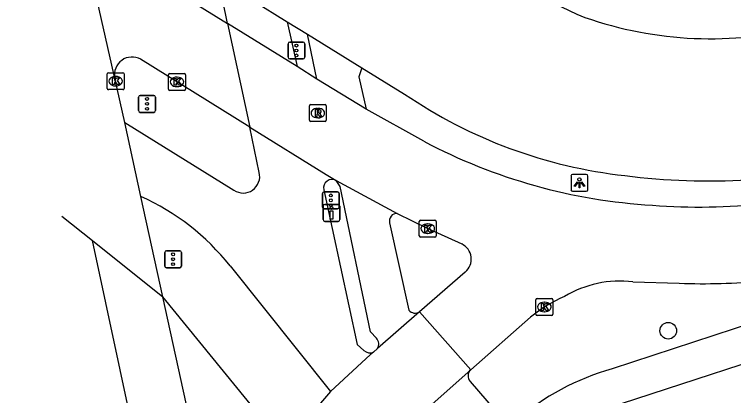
# Model space of a CAD drawing. Extents: x 163010 to 163853, y 382793 to 383982.
# Drawn here: x 163129.89 to 163172.35, y 383582 to 383604.49 of the extents above; entities that cross this region are included whole.
import ezdxf

# ---------------------------------------------------------------- set-up
doc = ezdxf.new("R2010")
doc.units = 0
for name, color, linetype in [('IMGEO_Boom', 7, 'Continuous'), ('IMGEO_Drukknoppaal', 7, 'Continuous'), ('IMGEO_Fietspad_open', 7, 'Continuous'), ('IMGEO_Kolk', 7, 'Continuous'), ('IMGEO_Lichtpunt', 7, 'Continuous'), ('IMGEO_Rijbaan_lokaal_gesloten', 7, 'Continuous'), ('IMGEO_Rijbaan_regionaal_gesloten', 7, 'Continuous'), ('IMGEO_Rioolput', 7, 'Continuous'), ('IMGEO_Verkeersregelinstallatiepaal', 7, 'Continuous'), ('IMGEO_Voetpad_open', 7, 'Continuous')]:
    doc.layers.add(name, color=color, linetype=linetype)

msp = doc.modelspace()

# ---------------------------------------------------------------- linework, layer by layer
at = {"layer": 'IMGEO_Boom'}
msp.add_circle((163168.492, 383585.831), 0.489, dxfattribs=at)
at = {"layer": 'IMGEO_Drukknoppaal'}
for p, q in [((163148.117, 383592.385), (163148.117, 383593.185)), ((163148.117, 383593.185), (163148.117, 383592.385)), ((163148.217, 383593.285), (163149.007, 383593.285)), ((163149.007, 383593.285), (163148.217, 383593.285)), ((163149.107, 383593.185), (163149.107, 383592.385)), ((163149.107, 383592.385), (163149.107, 383593.185)), ((163149.007, 383592.285), (163148.217, 383592.285)), ((163148.217, 383592.285), (163149.007, 383592.285))]:
    msp.add_line(p, q, dxfattribs=at)
msp.add_lwpolyline([(163148.687, 383592.91), (163148.687, 383592.41), (163148.537, 383592.41), (163148.537, 383592.91), (163148.687, 383592.91)], dxfattribs=at)
msp.add_circle((163148.612, 383593.075), 0.085, dxfattribs=at)
for centre, start, end in [((163148.217, 383593.185), 90, 180), ((163148.217, 383593.185), 90, 180), ((163149.007, 383593.185), 0, 90), ((163149.007, 383593.185), 360, 90), ((163148.217, 383592.385), 180, 270), ((163148.217, 383592.385), 180, 270), ((163149.007, 383592.385), 270, 0), ((163149.007, 383592.385), 270, 0)]:
    msp.add_arc(centre, 0.1, start, end, dxfattribs=at)
at = {"layer": 'IMGEO_Fietspad_open'}
for points in [[(163142.464, 383603.967), (163141.935, 383606.587)], [(163145.987, 383604.063), (163146.595, 383601.415)], [(163165.737, 383581.534), (163177.201, 383585.275), (163189.429, 383589.292), (163227.938, 383601.879)], [(163136.416, 383598.11), (163142.846, 383594.125)], [(163144.346, 383595.168), (163143.799, 383597.833)], [(163148.151, 383594.149), (163150.131, 383585.025), (163150.53, 383584.668)], [(163142.621, 383589.659), (163148.549, 383582.252)], [(163174.785, 383586.731), (163165.182, 383583.588)]]:
    msp.add_lwpolyline(points, dxfattribs=at)
for centre, radius, start, end in [((163143.397, 383594.933), 0.978, 235.7112, 13.9132), ((163148.654, 383594.245), 0.512, 62.6176, 190.7736), ((163131.697, 383581.022), 13.926, 38.3299, 65.9775), ((163150.884, 383585.04), 0.513, 226.3964, 293.7858), ((163169.328, 383569.073), 15.096, 105.942, 130.6619)]:
    msp.add_arc(centre, radius, start, end, dxfattribs=at)
at = {"layer": 'IMGEO_Kolk'}
for p, q in [((163135.367, 383600.128), (163135.367, 383600.98)), ((163135.442, 383601.054), (163136.294, 383601.054)), ((163135.855, 383600.834), (163135.88, 383600.834)), ((163136.368, 383600.98), (163136.368, 383600.128)), ((163138.995, 383600.085), (163138.995, 383600.937)), ((163139.07, 383601.011), (163139.922, 383601.011)), ((163139.483, 383600.791), (163139.508, 383600.791)), ((163139.996, 383600.937), (163139.996, 383600.085)), ((163135.878, 383600.274), (163135.853, 383600.274)), ((163139.506, 383600.231), (163139.481, 383600.231)), ((163136.294, 383600.054), (163135.442, 383600.054)), ((163139.922, 383600.011), (163139.07, 383600.011)), ((163153.794, 383591.428), (163153.794, 383592.28)), ((163153.869, 383592.354), (163154.721, 383592.354)), ((163154.795, 383592.28), (163154.795, 383591.428)), ((163154.282, 383592.134), (163154.307, 383592.134)), ((163154.721, 383591.354), (163153.869, 383591.354)), ((163154.305, 383591.574), (163154.28, 383591.574)), ((163160.68, 383586.804), (163160.68, 383587.656)), ((163160.755, 383587.73), (163161.607, 383587.73)), ((163161.168, 383587.51), (163161.193, 383587.51)), ((163161.681, 383587.656), (163161.681, 383586.804)), ((163161.607, 383586.73), (163160.755, 383586.73)), ((163161.191, 383586.95), (163161.166, 383586.95))]:
    msp.add_line(p, q, dxfattribs=at)
for points in [[(163135.367, 383600.128), (163135.367, 383600.98)], [(163135.442, 383601.054), (163136.294, 383601.054)], [(163135.688, 383600.754), (163135.811, 383600.754), (163135.811, 383600.603), (163135.941, 383600.754), (163136.105, 383600.754), (163135.959, 383600.603), (163136.112, 383600.354), (163135.96, 383600.354), (163135.875, 383600.518), (163135.811, 383600.451), (163135.811, 383600.354), (163135.688, 383600.354), (163135.688, 383600.754)], [(163136.368, 383600.98), (163136.368, 383600.128)], [(163138.995, 383600.085), (163138.995, 383600.937)], [(163139.07, 383601.011), (163139.922, 383601.011)], [(163139.316, 383600.711), (163139.439, 383600.711), (163139.439, 383600.56), (163139.569, 383600.711), (163139.733, 383600.711), (163139.587, 383600.56), (163139.74, 383600.311), (163139.588, 383600.311), (163139.503, 383600.475), (163139.439, 383600.408), (163139.439, 383600.311), (163139.316, 383600.311), (163139.316, 383600.711)], [(163139.996, 383600.937), (163139.996, 383600.085)], [(163136.294, 383600.054), (163135.442, 383600.054)], [(163139.922, 383600.011), (163139.07, 383600.011)], [(163153.794, 383591.428), (163153.794, 383592.28)], [(163153.869, 383592.354), (163154.721, 383592.354)], [(163154.795, 383592.28), (163154.795, 383591.428)], [(163154.115, 383592.054), (163154.238, 383592.054), (163154.238, 383591.903), (163154.368, 383592.054), (163154.532, 383592.054), (163154.386, 383591.903), (163154.539, 383591.654), (163154.387, 383591.654), (163154.302, 383591.818), (163154.238, 383591.751), (163154.238, 383591.654), (163154.115, 383591.654), (163154.115, 383592.054)], [(163154.721, 383591.354), (163153.869, 383591.354)], [(163160.68, 383586.804), (163160.68, 383587.656)], [(163160.755, 383587.73), (163161.607, 383587.73)], [(163161.681, 383587.656), (163161.681, 383586.804)], [(163161.001, 383587.43), (163161.124, 383587.43), (163161.124, 383587.279), (163161.254, 383587.43), (163161.418, 383587.43), (163161.272, 383587.279), (163161.425, 383587.03), (163161.273, 383587.03), (163161.188, 383587.194), (163161.124, 383587.127), (163161.124, 383587.03), (163161.001, 383587.03), (163161.001, 383587.43)], [(163161.607, 383586.73), (163160.755, 383586.73)]]:
    msp.add_lwpolyline(points, dxfattribs=at)
for centre, start, end in [((163135.444, 383600.978), 91.552, 178.448), ((163135.444, 383600.978), 91.552, 178.448), ((163136.292, 383600.978), 1.552, 88.448), ((163136.292, 383600.978), 1.552, 88.448), ((163139.072, 383600.935), 91.552, 178.448), ((163139.072, 383600.935), 91.552, 178.448), ((163139.92, 383600.935), 1.552, 88.448), ((163139.92, 383600.935), 1.552, 88.448), ((163135.444, 383600.13), 181.552, 268.448), ((163135.444, 383600.13), 181.552, 268.448), ((163136.292, 383600.13), 271.552, 358.448), ((163136.292, 383600.13), 271.552, 358.448), ((163139.072, 383600.087), 181.552, 268.448), ((163139.072, 383600.087), 181.552, 268.448), ((163139.92, 383600.087), 271.552, 358.448), ((163139.92, 383600.087), 271.552, 358.448), ((163153.871, 383592.278), 91.552, 178.448), ((163153.871, 383592.278), 91.552, 178.448), ((163154.719, 383592.278), 1.552, 88.448), ((163154.719, 383592.278), 1.552, 88.448), ((163153.871, 383591.43), 181.552, 268.448), ((163153.871, 383591.43), 181.552, 268.448), ((163154.719, 383591.43), 271.552, 358.448), ((163154.719, 383591.43), 271.552, 358.448), ((163160.757, 383587.654), 91.552, 178.448), ((163160.757, 383587.654), 91.552, 178.448), ((163161.605, 383587.654), 1.552, 88.448), ((163161.605, 383587.654), 1.552, 88.448), ((163160.757, 383586.806), 181.552, 268.448), ((163160.757, 383586.806), 181.552, 268.448), ((163161.605, 383586.806), 271.552, 358.448), ((163161.605, 383586.806), 271.552, 358.448)]:
    msp.add_arc(centre, 0.0765, start, end, dxfattribs=at)
for centre, major_axis, ratio, start_param, end_param in [((163135.854, 383600.554), (-0.387, 0.002), 0.722429, 4.712389, 7.853982), ((163135.879, 383600.554), (-0.39, 0.002), 0.717154, 1.570796, 4.712389), ((163139.482, 383600.511), (-0.387, 0.002), 0.722429, 4.712389, 7.853982), ((163139.507, 383600.511), (-0.39, 0.002), 0.717154, 1.570796, 4.712389), ((163154.281, 383591.854), (-0.387, 0.002), 0.722429, 4.712389, 7.853982), ((163154.306, 383591.854), (-0.39, 0.002), 0.717154, 1.570796, 4.712389), ((163161.167, 383587.23), (-0.387, 0.002), 0.722429, 4.712389, 7.853982), ((163161.192, 383587.23), (-0.39, 0.002), 0.717154, 1.570796, 4.712389)]:
    msp.add_ellipse(centre, major_axis=major_axis, ratio=ratio, start_param=start_param, end_param=end_param, dxfattribs=at)
at = {"layer": 'IMGEO_Lichtpunt'}
for p, q in [((163162.75, 383594.959), (163162.75, 383594.152)), ((163162.75, 383594.959), (163162.75, 383594.152)), ((163163.652, 383595.054), (163162.844, 383595.054)), ((163163.652, 383595.054), (163162.844, 383595.054)), ((163163.746, 383594.152), (163163.746, 383594.959)), ((163163.746, 383594.152), (163163.746, 383594.959)), ((163162.844, 383594.058), (163163.652, 383594.058)), ((163162.844, 383594.058), (163163.652, 383594.058))]:
    msp.add_line(p, q, dxfattribs=at)
for points in [[(163163.124, 383594.623), (163163.163, 383594.595), (163162.975, 383594.333), (163162.937, 383594.36), (163163.124, 383594.623)], [(163163.226, 383594.575), (163163.273, 383594.575), (163163.273, 383594.253), (163163.226, 383594.253), (163163.226, 383594.575)], [(163163.336, 383594.595), (163163.374, 383594.622), (163163.561, 383594.36), (163163.522, 383594.332), (163163.336, 383594.595)]]:
    msp.add_lwpolyline(points, dxfattribs=at)
msp.add_circle((163163.249, 383594.757), 0.0994, dxfattribs=at)
for centre, start, end in [((163162.844, 383594.959), 90, 180), ((163162.844, 383594.959), 90, 180), ((163163.652, 383594.959), 0, 90), ((163163.652, 383594.959), 0, 90), ((163162.844, 383594.152), 180, 270), ((163162.844, 383594.152), 180, 270), ((163163.652, 383594.152), 270, 0), ((163163.652, 383594.152), 270, 360)]:
    msp.add_arc(centre, 0.0946, start, end, dxfattribs=at)
at = {"layer": 'IMGEO_Rijbaan_lokaal_gesloten'}
for points in [[(163137.53, 383607.019), (163142.464, 383603.967)], [(163141.935, 383606.587), (163145.987, 383604.063)], [(163145.987, 383604.063), (163147.203, 383603.335)], [(163146.595, 383601.415), (163142.464, 383603.967)], [(163142.464, 383603.967), (163143.799, 383597.833)], [(163147.203, 383603.335), (163150.412, 383601.351)], [(163143.799, 383597.833), (163137.347, 383601.846)], [(163147.75, 383600.682), (163146.595, 383601.415)], [(163150.412, 383601.351), (163152.93, 383599.793)], [(163150.664, 383598.904), (163147.75, 383600.682)], [(163154.072, 383597.007), (163150.664, 383598.904)], [(163143.799, 383597.833), (163148.291, 383595.055), (163148.889, 383594.699)], [(163148.889, 383594.699), (163152.492, 383592.756)], [(163152.492, 383592.756), (163154.256, 383591.873), (163156.301, 383590.949)], [(163156.5, 383589.295), (163153.813, 383586.947)], [(163166.401, 383588.719), (163169.131, 383588.627)], [(163153.813, 383586.947), (163151.326, 383584.774)], [(163153.813, 383586.947), (163156.83, 383583.531)], [(163156.83, 383583.531), (163160.354, 383586.633)], [(163151.091, 383584.57), (163150.921, 383584.421), (163148.549, 383582.252)], [(163151.326, 383584.774), (163151.091, 383584.57)], [(163154.371, 383581.339), (163156.83, 383583.531)], [(163148.549, 383582.252), (163145.821, 383579.058)]]:
    msp.add_lwpolyline(points, dxfattribs=at)
for centre, radius, start, end in [((163179.622, 383642.318), 41.253, 235.8986, 247.0919), ((163170.997, 383625.61), 22.552, 250.7566, 284.2926), ((163136.837, 383600.949), 1.032, 60.3488, 191.6477), ((163169.089, 383623.494), 28.685, 235.714, 263.677), ((163169.468, 383626.084), 32.901, 242.0987, 266.6682), ((163170.936, 383634.883), 40.213, 262.8489, 283.656), ((163170.292, 383627.431), 34.303, 265.4255, 287.7737), ((163155.875, 383590.059), 0.987, 309.2722, 64.4489), ((163170.436, 383629.239), 40.633, 268.1602, 275.1487), ((163165.672, 383582.283), 6.478, 83.5378, 120.6886), ((163165.591, 383580.266), 8.244, 113.0264, 129.4356)]:
    msp.add_arc(centre, radius, start, end, dxfattribs=at)
at = {"layer": 'IMGEO_Rijbaan_regionaal_gesloten'}
for points in [[(163135.826, 383600.741), (163135.786, 383600.895), (163129.893, 383626.912)], [(163136.416, 383598.11), (163135.826, 383600.741)], [(163137.366, 383593.742), (163136.416, 383598.11)], [(163138.661, 383587.83), (163137.366, 383593.742)], [(163132.69, 383592.598), (163134.503, 383591.15)], [(163134.503, 383591.15), (163138.661, 383587.83)], [(163186.341, 383296.644), (163186.215, 383301.895), (163185.236, 383313.83), (163184.039, 383325.745), (163182.032, 383341.64), (163179.185, 383361.372), (163176.149, 383381.221), (163173.105, 383401.129), (163170.496, 383416.864), (163167.702, 383432.568), (163165.593, 383444.417), (163163.278, 383456.29), (163160.943, 383468.26), (163153.991, 383500.14), (163134.503, 383591.15)], [(163141.419, 383575.271), (163138.661, 383587.83)]]:
    msp.add_lwpolyline(points, dxfattribs=at)
at = {"layer": 'IMGEO_Rioolput'}
for p, q in [((163147.305, 383598.246), (163147.305, 383599.098)), ((163147.38, 383599.172), (163148.232, 383599.172)), ((163148.306, 383599.098), (163148.306, 383598.246)), ((163147.793, 383598.952), (163147.818, 383598.952)), ((163148.232, 383598.172), (163147.38, 383598.172)), ((163147.816, 383598.392), (163147.791, 383598.392))]:
    msp.add_line(p, q, dxfattribs=at)
for points in [[(163147.305, 383598.246), (163147.305, 383599.098)], [(163147.38, 383599.172), (163148.232, 383599.172)], [(163148.306, 383599.098), (163148.306, 383598.246)], [(163147.894, 383598.87), (163147.642, 383598.872), (163147.642, 383598.472)], [(163147.642, 383598.472), (163147.766, 383598.472), (163147.766, 383598.634), (163147.777, 383598.634)], [(163147.82, 383598.791), (163147.766, 383598.791), (163147.766, 383598.71)], [(163147.766, 383598.71), (163147.818, 383598.71)], [(163147.824, 383598.605), (163147.895, 383598.472), (163148.035, 383598.472), (163147.97, 383598.598)], [(163148.232, 383598.172), (163147.38, 383598.172)]]:
    msp.add_lwpolyline(points, dxfattribs=at)
for centre, radius, start, end in [((163147.382, 383599.096), 0.0765, 91.552, 178.448), ((163147.382, 383599.096), 0.0765, 91.552, 178.448), ((163148.23, 383599.096), 0.0765, 1.552, 88.448), ((163148.23, 383599.096), 0.0765, 1.552, 88.448), ((163147.776, 383598.581), 0.0533, 26.0293, 88.6989), ((163147.802, 383598.899), 0.19, 274.7715, 282.9687), ((163147.826, 383598.695), 0.0964, 77.0061, 93.1865), ((163147.84, 383598.752), 0.0378, 276.6634, 79.6772), ((163147.893, 383598.76), 0.109, 350.3612, 89.416), ((163147.891, 383598.76), 0.112, 277.5842, 350.9817), ((163147.875, 383598.545), 0.108, 29.5134, 73.7905), ((163147.382, 383598.248), 0.0765, 181.552, 268.448), ((163147.382, 383598.248), 0.0765, 181.552, 268.448), ((163148.23, 383598.248), 0.0765, 271.552, 358.448), ((163148.23, 383598.248), 0.0765, 271.552, 358.448)]:
    msp.add_arc(centre, radius, start, end, dxfattribs=at)
for centre, major_axis, ratio, start_param, end_param in [((163147.792, 383598.672), (-0.387, 0.002), 0.722429, 4.712389, 7.853982), ((163147.817, 383598.672), (-0.39, 0.002), 0.717154, 1.570796, 4.712389)]:
    msp.add_ellipse(centre, major_axis=major_axis, ratio=ratio, start_param=start_param, end_param=end_param, dxfattribs=at)
at = {"layer": 'IMGEO_Verkeersregelinstallatiepaal'}
for p, q in [((163146.145, 383602.863), (163146.935, 383602.863)), ((163146.935, 383602.863), (163146.145, 383602.863)), ((163146.045, 383601.963), (163146.045, 383602.763)), ((163146.045, 383602.763), (163146.045, 383601.963)), ((163147.035, 383602.763), (163147.035, 383601.963)), ((163147.035, 383601.963), (163147.035, 383602.763)), ((163146.935, 383601.863), (163146.145, 383601.863)), ((163146.145, 383601.863), (163146.935, 383601.863)), ((163137.227, 383598.816), (163137.227, 383599.616)), ((163137.227, 383599.616), (163137.227, 383598.816)), ((163137.327, 383599.716), (163138.117, 383599.716)), ((163138.117, 383599.716), (163137.327, 383599.716)), ((163138.217, 383599.616), (163138.217, 383598.816)), ((163138.217, 383598.816), (163138.217, 383599.616)), ((163138.117, 383598.716), (163137.327, 383598.716)), ((163137.327, 383598.716), (163138.117, 383598.716)), ((163148.079, 383593.125), (163148.079, 383593.925)), ((163148.079, 383593.925), (163148.079, 383593.125)), ((163148.179, 383594.025), (163148.969, 383594.025)), ((163148.969, 383594.025), (163148.179, 383594.025)), ((163149.069, 383593.925), (163149.069, 383593.125)), ((163149.069, 383593.125), (163149.069, 383593.925)), ((163148.969, 383593.025), (163148.179, 383593.025)), ((163148.179, 383593.025), (163148.969, 383593.025)), ((163138.865, 383590.548), (163139.655, 383590.548)), ((163139.655, 383590.548), (163138.865, 383590.548)), ((163138.765, 383589.648), (163138.765, 383590.448)), ((163138.765, 383590.448), (163138.765, 383589.648)), ((163139.755, 383590.448), (163139.755, 383589.648)), ((163139.755, 383589.648), (163139.755, 383590.448)), ((163139.655, 383589.548), (163138.865, 383589.548)), ((163138.865, 383589.548), (163139.655, 383589.548))]:
    msp.add_line(p, q, dxfattribs=at)
for centre in [(163146.54, 383602.653), (163146.54, 383602.363), (163146.54, 383602.073), (163137.722, 383599.506), (163137.722, 383599.216), (163137.722, 383598.926), (163148.574, 383593.815), (163148.574, 383593.525), (163148.574, 383593.235), (163139.26, 383590.338), (163139.26, 383590.048), (163139.26, 383589.758)]:
    msp.add_circle(centre, 0.085, dxfattribs=at)
for centre, start, end in [((163146.145, 383602.763), 90, 180), ((163146.145, 383602.763), 90, 180), ((163146.935, 383602.763), 0, 90), ((163146.935, 383602.763), 360, 90), ((163146.145, 383601.963), 180, 270), ((163146.145, 383601.963), 180, 270), ((163146.935, 383601.963), 270, 0), ((163146.935, 383601.963), 270, 0), ((163137.327, 383599.616), 90, 180), ((163137.327, 383599.616), 90, 180), ((163138.117, 383599.616), 0, 90), ((163138.117, 383599.616), 360, 90), ((163137.327, 383598.816), 180, 270), ((163137.327, 383598.816), 180, 270), ((163138.117, 383598.816), 270, 0), ((163138.117, 383598.816), 270, 0), ((163148.179, 383593.925), 90, 180), ((163148.179, 383593.925), 90, 180), ((163148.969, 383593.925), 0, 90), ((163148.969, 383593.925), 360, 90), ((163148.179, 383593.125), 180, 270), ((163148.179, 383593.125), 180, 270), ((163148.969, 383593.125), 270, 0), ((163148.969, 383593.125), 270, 0), ((163138.865, 383590.448), 90, 180), ((163138.865, 383590.448), 90, 180), ((163139.655, 383590.448), 0, 90), ((163139.655, 383590.448), 360, 90), ((163138.865, 383589.648), 180, 270), ((163138.865, 383589.648), 180, 270), ((163139.655, 383589.648), 270, 0), ((163139.655, 383589.648), 270, 0)]:
    msp.add_arc(centre, 0.1, start, end, dxfattribs=at)
at = {"layer": 'IMGEO_Voetpad_open'}
for points in [[(163147.75, 383600.682), (163147.203, 383603.335)], [(163150.412, 383601.351), (163150.219, 383600.818), (163150.664, 383598.904)], [(163151.263, 383585.396), (163150.913, 383585.766), (163149.126, 383594.332), (163148.889, 383594.699)], [(163152.045, 383592.194), (163153.177, 383587.049)], [(163145.821, 383579.058), (163138.661, 383587.83)], [(163156.799, 383582.837), (163158.767, 383580.545)]]:
    msp.add_lwpolyline(points, dxfattribs=at)
for centre, radius, start, end in [((163152.472, 383592.313), 0.443, 87.419, 195.5854), ((163153.552, 383587.351), 0.481, 218.8889, 302.8884), ((163150.879, 383585.043), 0.522, 328.9849, 42.5822), ((163157.162, 383583.168), 0.492, 132.5129, 222.3718), ((163210.724, 383505.358), 83.806, 111.93025, 117.92503)]:
    msp.add_arc(centre, radius, start, end, dxfattribs=at)

doc.saveas('drawing.dxf')
